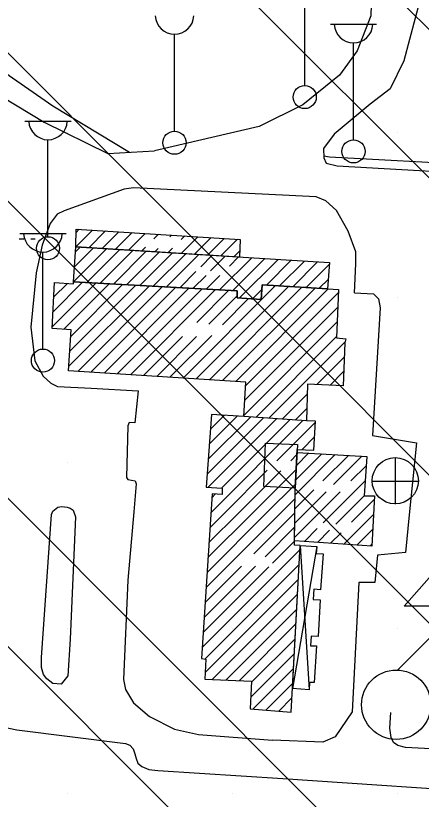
# Model space of a CAD drawing. Extents: x 417995 to 421451, y 4454518 to 4458015.
# Drawn here: x 420306.6 to 420368, y 4455769.5 to 4455888 of the extents above; entities that cross this region are included whole.
import ezdxf

# ---------------------------------------------------------------- set-up
doc = ezdxf.new("R2010")
doc.units = 0
for name, color, linetype in [('B_Resmi', 7, 'Continuous'), ('B_Sundurma', 7, 'Continuous'), ('B_Tarama', 7, 'Continuous'), ('B_Teras', 7, 'Continuous'), ('S_Cad_Sok_Lambasi', 7, 'Continuous'), ('S_Rogar_Kapagi', 7, 'Continuous'), ('S_Tek_Agac', 7, 'Continuous'), ('S_Trafo_acik_tip', 7, 'Continuous'), ('SN_TR_SIVILASMA', 7, 'Continuous'), ('TRFAT_KHA', 7, 'Continuous'), ('Yol_Kaldirim_kenari_bordurtasi', 7, 'Continuous'), ('Yol_Sose', 7, 'Continuous')]:
    doc.layers.add(name, color=color, linetype=linetype)

msp = doc.modelspace()

# ---------------------------------------------------------------- linework, layer by layer
at = {"layer": 'B_Resmi'}
for points in [[(420315.65, 4455853.07), (420315.71, 4455855.75), (420340.57, 4455854.2), (420340.47, 4455851.53)], [(420315.32, 4455847.78), (420315.65, 4455853.07), (420354.09, 4455850.68), (420353.8, 4455846.72), (420343.89, 4455847.32), (420343.76, 4455845.11), (420340.09, 4455845.36), (420340.11, 4455846.4)], [(420312.43, 4455847.67), (420315.33, 4455847.45), (420315.32, 4455847.78), (420340.11, 4455846.4), (420340.09, 4455845.36), (420343.76, 4455845.11), (420343.89, 4455847.32), (420355.46, 4455846.62), (420355.14, 4455839.32), (420356.55, 4455839.15), (420356.41, 4455838.52), (420356.14, 4455832.06), (420350.75, 4455832.3), (420350.61, 4455826.73), (420341.09, 4455827.39), (420341.39, 4455832.61), (420314.58, 4455834.31), (420314.95, 4455840.52), (420312.07, 4455840.71)], [(420341.09, 4455827.39), (420336.19, 4455827.68), (420335.43, 4455816.71), (420337.85, 4455816.55), (420337.82, 4455815.62), (420336.3, 4455815.71), (420334.71, 4455790.76), (420335.38, 4455790.67), (420335.22, 4455787.66), (420342.28, 4455787.33), (420342.07, 4455783.16), (420348.27, 4455782.66), (420349.64, 4455807.86), (420348.77, 4455807.91), (420348.89, 4455816.58), (420349.2, 4455822.41), (420351.72, 4455822.29), (420351.95, 4455826.67), (420350.61, 4455826.73)], [(420349.18, 4455821.94), (420359.76, 4455821.37), (420359.36, 4455815.42), (420360.89, 4455815.38), (420360.5, 4455807.79), (420348.78, 4455808.59), (420348.89, 4455816.58), (420349.2, 4455822.41)]]:
    msp.add_lwpolyline(points, close=True, dxfattribs=at)
at = {"layer": 'B_Sundurma'}
for p, q in [((420352.18, 4455807.73), (420348.47, 4455786.22)), ((420349.64, 4455807.86), (420351, 4455786.05))]:
    msp.add_line(p, q, dxfattribs=at)
msp.add_lwpolyline([(420349.64, 4455807.86), (420352.18, 4455807.73), (420352.09, 4455806.65), (420353.14, 4455806.63), (420352.73, 4455801.18), (420351.71, 4455801.25), (420351.62, 4455799.69), (420352.66, 4455799.65), (420352.35, 4455794.1), (420351.31, 4455794.18), (420351.19, 4455792.72), (420352.13, 4455792.68), (420351.78, 4455787.15), (420351.06, 4455787.16), (420351, 4455786.05), (420348.47, 4455786.22)], close=True, dxfattribs=at)
at = {"layer": 'B_Tarama'}
for p, q in [((420315.65, 4455853.07), (420318.19, 4455855.6)), ((420315.7, 4455855.23), (420316.19, 4455855.72)), ((420317.65, 4455852.94), (420320.18, 4455855.47)), ((420319.65, 4455852.82), (420322.18, 4455855.35)), ((420321.65, 4455852.7), (420324.18, 4455855.22)), ((420323.64, 4455852.57), (420326.17, 4455855.1)), ((420327.46, 4455854.27), (420328.17, 4455854.97)), ((420329.88, 4455854.56), (420330.17, 4455854.85)), ((420331.62, 4455854.18), (420332.16, 4455854.72)), ((420331.63, 4455852.08), (420334.16, 4455854.6)), ((420333.63, 4455851.95), (420336.15, 4455854.47)), ((420335.63, 4455851.83), (420338.15, 4455854.35)), ((420337.63, 4455851.7), (420340.15, 4455854.22)), ((420315.32, 4455847.78), (420320.32, 4455852.78)), ((420315.47, 4455850.04), (420318.33, 4455852.9)), ((420315.61, 4455852.3), (420316.33, 4455853.03)), ((420317.33, 4455847.67), (420322.32, 4455852.65)), ((420319.34, 4455847.56), (420324.32, 4455852.53)), ((420321.35, 4455847.44), (420326.32, 4455852.41)), ((420325.64, 4455852.45), (420326.21, 4455853.02)), ((420327.64, 4455852.32), (420328.12, 4455852.8)), ((420329.64, 4455852.2), (420330.31, 4455852.87)), ((420339.62, 4455851.58), (420340.5, 4455852.46)), ((420323.36, 4455847.33), (420328.31, 4455852.28)), ((420325.37, 4455847.22), (420330.31, 4455852.16)), ((420327.38, 4455847.11), (420332.31, 4455852.03)), ((420329.39, 4455847), (420334.31, 4455851.91)), ((420334.58, 4455850.06), (420336.3, 4455851.79)), ((420336.08, 4455849.44), (420338.3, 4455851.66)), ((420337.43, 4455846.55), (420342.3, 4455851.41)), ((420338.92, 4455850.16), (420340.3, 4455851.54)), ((420339.44, 4455846.44), (420344.29, 4455851.29)), ((420340.46, 4455845.33), (420346.29, 4455851.17)), ((420344.52, 4455847.28), (420348.29, 4455851.04)), ((420346.52, 4455847.16), (420350.29, 4455850.92)), ((420348.52, 4455847.04), (420352.28, 4455850.8)), ((420350.53, 4455846.92), (420354.08, 4455850.47)), ((420331.4, 4455846.89), (420333.83, 4455849.32)), ((420312.2, 4455843.2), (420316.7, 4455847.7)), ((420333.41, 4455846.78), (420335.39, 4455848.75)), ((420335.42, 4455846.66), (420337.5, 4455848.74)), ((420352.53, 4455846.8), (420353.91, 4455848.18)), ((420312.09, 4455840.96), (420318.71, 4455847.59)), ((420312.31, 4455845.43), (420314.4, 4455847.52)), ((420313.84, 4455840.59), (420320.72, 4455847.48)), ((420314.62, 4455835.01), (420326.75, 4455847.14)), ((420314.75, 4455837.27), (420324.74, 4455847.26)), ((420314.89, 4455839.52), (420322.73, 4455847.37)), ((420315.95, 4455834.22), (420328.76, 4455847.03)), ((420317.95, 4455834.1), (420330.77, 4455846.92)), ((420319.94, 4455833.97), (420332.78, 4455846.81)), ((420321.94, 4455833.84), (420334.79, 4455846.7)), ((420323.93, 4455833.72), (420336.8, 4455846.59)), ((420331.91, 4455833.21), (420345.9, 4455847.2)), ((420333.91, 4455833.09), (420347.9, 4455847.08)), ((420333.98, 4455841.64), (420338.81, 4455846.48)), ((420335.9, 4455832.96), (420349.9, 4455846.95)), ((420337.9, 4455832.83), (420351.9, 4455846.83)), ((420339.89, 4455832.71), (420353.9, 4455846.71)), ((420342.44, 4455845.2), (420343.85, 4455846.6)), ((420343.89, 4455847.31), (420343.89, 4455847.32)), ((420335.83, 4455841.37), (420340.1, 4455845.64)), ((420341.36, 4455832.05), (420355.44, 4455846.14)), ((420337.87, 4455841.29), (420341.82, 4455845.24)), ((420341.23, 4455829.8), (420355.34, 4455843.92)), ((420341.1, 4455827.55), (420355.25, 4455841.7)), ((420325.93, 4455833.59), (420331.84, 4455839.51)), ((420327.92, 4455833.47), (420333.94, 4455839.48)), ((420329.92, 4455833.34), (420336.25, 4455839.67)), ((420342.94, 4455827.26), (420355.15, 4455839.48)), ((420344.92, 4455827.13), (420356.43, 4455838.64)), ((420352.15, 4455832.24), (420356.32, 4455836.4)), ((420354.18, 4455832.15), (420356.23, 4455834.19)), ((420346.9, 4455826.99), (420350.71, 4455830.8)), ((420336.04, 4455825.49), (420338.12, 4455827.57)), ((420348.89, 4455826.85), (420350.66, 4455828.63)), ((420335.57, 4455818.65), (420344.1, 4455827.18)), ((420335.72, 4455820.93), (420342.11, 4455827.32)), ((420335.73, 4455816.69), (420346.08, 4455827.05)), ((420335.88, 4455823.21), (420340.12, 4455827.45)), ((420336.12, 4455812.84), (420350.05, 4455826.77)), ((420337.72, 4455816.56), (420348.07, 4455826.91)), ((420346.09, 4455820.69), (420351.95, 4455826.55)), ((420349.9, 4455822.38), (420351.83, 4455824.31)), ((420348.21, 4455820.69), (420349.16, 4455821.64)), ((420348.88, 4455815.56), (420354.95, 4455821.63)), ((420348.95, 4455817.76), (420352.93, 4455821.73)), ((420349.07, 4455820), (420350.92, 4455821.84)), ((420353.1, 4455817.66), (420356.96, 4455821.52)), ((420354.69, 4455817.13), (420358.97, 4455821.41)), ((420338.21, 4455812.82), (420344.66, 4455819.26)), ((420342.41, 4455812.77), (420349.04, 4455819.4)), ((420357.33, 4455817.64), (420359.67, 4455819.99)), ((420340.31, 4455812.79), (420346.71, 4455819.19)), ((420344.51, 4455812.75), (420348.92, 4455817.16)), ((420354.45, 4455812.64), (420359.52, 4455817.71)), ((420336.26, 4455815.1), (420336.84, 4455815.68)), ((420348.85, 4455813.41), (420351.72, 4455816.28)), ((420350.25, 4455812.69), (420353.56, 4455816)), ((420352.35, 4455812.67), (420355.68, 4455815.99)), ((420346.61, 4455812.73), (420348.87, 4455814.98)), ((420356.55, 4455812.62), (420359.37, 4455815.44)), ((420358.65, 4455812.6), (420360.86, 4455814.82)), ((420335.39, 4455801.51), (420346.61, 4455812.73)), ((420335.54, 4455803.77), (420344.51, 4455812.75)), ((420335.68, 4455806.04), (420342.41, 4455812.77)), ((420335.83, 4455808.31), (420340.31, 4455812.79)), ((420335.97, 4455810.57), (420338.21, 4455812.82)), ((420342.62, 4455806.61), (420348.71, 4455812.7)), ((420348.71, 4455812.7), (420348.84, 4455812.83)), ((420348.78, 4455809.1), (420352.35, 4455812.67)), ((420348.82, 4455811.25), (420350.25, 4455812.69)), ((420353.14, 4455811.33), (420354.45, 4455812.64)), ((420355.02, 4455811.1), (420356.55, 4455812.62)), ((420356.25, 4455808.08), (420360.75, 4455812.58)), ((420357.43, 4455811.39), (420358.65, 4455812.6)), ((420344.32, 4455806.19), (420348.81, 4455810.68)), ((420350.29, 4455808.49), (420352.24, 4455810.44)), ((420352.28, 4455808.35), (420354.1, 4455810.18)), ((420354.26, 4455808.22), (420355.87, 4455809.82)), ((420358.24, 4455807.95), (420360.63, 4455810.34)), ((420345.47, 4455805.22), (420348.78, 4455808.53)), ((420360.22, 4455807.81), (420360.51, 4455808.1)), ((420334.81, 4455792.44), (420349.61, 4455807.24)), ((420335.19, 4455790.7), (420349.49, 4455804.99)), ((420334.96, 4455794.71), (420344.91, 4455804.66)), ((420335.1, 4455796.98), (420342.89, 4455804.76)), ((420335.25, 4455799.24), (420340.75, 4455804.75)), ((420335.27, 4455788.66), (420349.36, 4455802.75)), ((420336.34, 4455787.61), (420349.24, 4455800.51)), ((420338.37, 4455787.51), (420349.12, 4455798.27)), ((420340.39, 4455787.42), (420349, 4455796.02)), ((420342.28, 4455787.18), (420348.88, 4455793.78)), ((420342.16, 4455784.94), (420348.76, 4455791.54)), ((420342.47, 4455783.13), (420348.63, 4455789.29)), ((420344.43, 4455782.97), (420348.51, 4455787.05)), ((420346.4, 4455782.81), (420348.39, 4455784.81))]:
    msp.add_line(p, q, dxfattribs=at)
at = {"layer": 'B_Teras'}
msp.add_lwpolyline([(420344.14, 4455816.8), (420344.37, 4455823.38), (420349.24, 4455823.16), (420348.89, 4455816.58)], close=True, dxfattribs=at)
at = {"layer": 'S_Cad_Sok_Lambasi'}
for p, q in [((420350.33, 4455877.49), (420350.33, 4455892.17)), ((420354.22, 4455886.76), (420361.22, 4455886.76)), ((420330.61, 4455870.57), (420330.61, 4455885.25)), ((420357.72, 4455869.26), (420357.72, 4455883.94)), ((420307.95, 4455872.11), (420314.95, 4455872.11)), ((420311.45, 4455854.6), (420311.45, 4455869.28)), ((420307.19, 4455855.1), (420314.19, 4455855.1)), ((420310.69, 4455837.6), (420310.69, 4455852.28))]:
    msp.add_line(p, q, dxfattribs=at)
for centre in [(420350.33, 4455875.74), (420330.61, 4455868.82), (420357.72, 4455867.51), (420311.45, 4455852.85), (420310.69, 4455835.85)]:
    msp.add_circle(centre, 1.75, dxfattribs=at)
for centre in [(420330.61, 4455888.18), (420357.72, 4455886.87), (420311.45, 4455872.21), (420310.69, 4455855.21)]:
    msp.add_arc(centre, 2.93, 183.298, 356.9072, dxfattribs=at)
at = {"layer": 'S_Rogar_Kapagi'}
for p, q in [((420364.1, 4455814.14), (420364.1, 4455821.14)), ((420360.53, 4455817.6), (420367.53, 4455817.6))]:
    msp.add_line(p, q, dxfattribs=at)
msp.add_circle((420364.05, 4455817.67), 3.5, dxfattribs=at)
at = {"layer": 'S_Tek_Agac'}
for p, q in [((420307.08, 4455854.3), (420307.78, 4455854.3)), ((420308.83, 4455854.3), (420309.53, 4455854.3))]:
    msp.add_line(p, q, dxfattribs=at)
at = {"layer": 'S_Trafo_acik_tip'}
msp.add_lwpolyline([(420364.45, 4455789.05), (420374.11, 4455798.71), (420365.4, 4455798.71), (420374.85, 4455809.38)], dxfattribs=at)
msp.add_circle((420364.19, 4455783.79), 5.25, dxfattribs=at)
at = {"layer": 'SN_TR_SIVILASMA'}
for p, q in [((421255.58, 4454999.52), (420079.94, 4456175.16)), ((421232.89, 4454999.76), (420079.94, 4456152.71)), ((421187.51, 4455000.24), (420079.94, 4456107.81)), ((421164.82, 4455000.48), (420095.66, 4456069.64)), ((421119.44, 4455000.96), (420129.33, 4455991.06)), ((421096.75, 4455001.2), (420145.11, 4455952.83))]:
    msp.add_line(p, q, dxfattribs=at)
at = {"layer": 'TRFAT_KHA'}
for p, q in [((420314.37, 4455870.38), (420314.37, 4455870.38)), ((420339.37, 4455870.38), (420339.37, 4455870.38)), ((420364.37, 4455870.38), (420364.37, 4455870.38)), ((420314.37, 4455845.38), (420314.37, 4455845.38)), ((420339.37, 4455845.38), (420339.37, 4455845.38)), ((420364.37, 4455845.38), (420364.37, 4455845.38)), ((420314.37, 4455820.38), (420314.37, 4455820.38)), ((420339.37, 4455820.38), (420339.37, 4455820.38)), ((420364.37, 4455820.38), (420364.37, 4455820.38)), ((420314.37, 4455795.38), (420314.37, 4455795.38)), ((420339.37, 4455795.38), (420339.37, 4455795.38)), ((420364.37, 4455795.38), (420364.37, 4455795.38)), ((420314.37, 4455770.38), (420314.37, 4455770.38)), ((420339.37, 4455770.38), (420339.37, 4455770.38)), ((420364.37, 4455770.38), (420364.37, 4455770.38))]:
    msp.add_line(p, q, dxfattribs=at)
at = {"layer": 'Yol_Kaldirim_kenari_bordurtasi'}
for points in [[(420293.39, 4455887.99), (420301.23, 4455881.95), (420312.17, 4455874.4), (420323.8, 4455867.38)], [(420353.23, 4455866.83), (420354.06, 4455866.68), (420376.44, 4455865.48), (420405.81, 4455863.82), (420425.85, 4455862.58), (420428.74, 4455864.43), (420429.56, 4455865.49), (420430.89, 4455886.32)]]:
    msp.add_lwpolyline(points, dxfattribs=at)
at = {"layer": 'Yol_Sose'}
for points in [[(420291.61, 4456004.85), (420289.68, 4455978.76), (420288.34, 4455947.23), (420289.29, 4455936.48), (420288.42, 4455917.93), (420287.17, 4455905.06), (420286.07, 4455897.56), (420287.25, 4455896.91), (420287.7, 4455885.92), (420287.99, 4455885.35), (420298.32, 4455879.52), (420310.87, 4455871.93), (420320.51, 4455867.21), (420327.6, 4455867.58)], [(420439.51, 4455981.71), (420437.81, 4455953.36), (420435.83, 4455929.93), (420432.45, 4455898.9), (420431.76, 4455891.15), (420428.75, 4455891.21), (420408.99, 4455892.03), (420409.5, 4455902.52), (420404.66, 4455911.06), (420399.47, 4455917.9), (420390.42, 4455925.12), (420381.9, 4455927.21), (420375.74, 4455925.45), (420368.98, 4455919.51), (420363.54, 4455913.01), (420360.71, 4455899.86), (420360.33, 4455888.03), (420358.28, 4455882.74), (420355.58, 4455879.03), (420350.07, 4455874.57), (420343.43, 4455871.29), (420327.6, 4455867.58)], [(420367.94, 4455890.97), (420365.35, 4455881.19), (420363.26, 4455877), (420360.26, 4455874.66)], [(420353.23, 4455866.52), (420353.57, 4455865.72), (420355.27, 4455865.34), (420381.93, 4455863.83), (420416.45, 4455861.91), (420426.7, 4455861.57), (420429.65, 4455863.39), (420430.7, 4455864.31), (420431.92, 4455881.04), (420432.28, 4455885.37), (420431.31, 4455886.18), (420427.5, 4455887.44), (420401.97, 4455888.89)], [(420360.26, 4455874.66), (420354.81, 4455870.1), (420353.2, 4455867.97), (420353.23, 4455866.52)], [(420357.87, 4455846.13), (420358.06, 4455850.48), (420358.06, 4455852.3), (420356.93, 4455855.42), (420355.14, 4455858.58), (420353.54, 4455860.04), (420352.08, 4455860.64), (420324.41, 4455862), (420323.01, 4455861.78), (420313.9, 4455858.53), (420312.86, 4455858.03), (420311.77, 4455856.59), (420310.55, 4455853.34), (420309.65, 4455849.12), (420308.87, 4455840.9), (420309.48, 4455835.8), (420310.73, 4455833.49), (420311.88, 4455832.45), (420312.88, 4455831.94), (420318.01, 4455831.7), (420325.1, 4455831.28), (420324.61, 4455826.44), (420323.76, 4455826.47), (420323.53, 4455826.01), (420323.32, 4455818.15), (420323.53, 4455817.87), (420324.67, 4455817.64), (420324.81, 4455817.22), (420324.44, 4455812.96)], [(420357.87, 4455846.13), (420360.77, 4455845.95), (420361.51, 4455845.22), (420361.78, 4455843.86), (420360.6, 4455824.52), (420367.24, 4455823.42), (420366.17, 4455812.52)], [(420312.19, 4455813.09), (420312.2, 4455813.1), (420312.94, 4455813.66), (420313.53, 4455813.77), (420314.36, 4455813.67), (420314.79, 4455813.51), (420315.28, 4455813.21)], [(420315.33, 4455813.06), (420315.6, 4455812.2), (420314.81, 4455793.72), (420314.44, 4455788.17), (420313.44, 4455786.91), (420312.2, 4455787.02), (420311.26, 4455787.69), (420310.75, 4455788.36), (420310.48, 4455789.41), (420310.46, 4455790.92), (420311.99, 4455812.56)], [(420311.99, 4455812.56), (420312.19, 4455813.09)], [(420315.28, 4455813.21), (420315.33, 4455813.06)], [(420324.44, 4455812.96), (420323.53, 4455802.63), (420322.91, 4455787.6)], [(420366.17, 4455812.52), (420365.61, 4455806.8), (420361.36, 4455806.41), (420360.97, 4455802.29), (420358.54, 4455802.28), (420357.53, 4455782.73), (420354.95, 4455778.93), (420353.09, 4455778.12), (420345.45, 4455778.42)], [(420426.67, 4455801.82), (420425.09, 4455779.69), (420424.88, 4455777.01), (420424.72, 4455776.43), (420424.4, 4455775.97), (420423.95, 4455775.64), (420423.39, 4455775.35), (420422.53, 4455775.07), (420412.96, 4455775.03), (420378.05, 4455776.65), (420365.58, 4455777.34), (420364.45, 4455777.61), (420363.8, 4455778.08), (420363.44, 4455778.82), (420363.24, 4455780.25), (420363.38, 4455782.62)], [(420322.91, 4455787.6), (420323.2, 4455786.08), (420324.4, 4455784.08), (420326.83, 4455782.01), (420330.63, 4455780.07), (420334.22, 4455779.27), (420345.45, 4455778.42)], [(420299.18, 4455781.56), (420306.71, 4455779.99), (420323.21, 4455777.9), (420323.84, 4455777.66), (420324.34, 4455777.11), (420324.6, 4455776.38), (420324.79, 4455775.63), (420325.07, 4455774.95), (420325.65, 4455774.42), (420326.71, 4455773.99), (420328.09, 4455773.84), (420347.02, 4455772.64), (420381.5, 4455770.32), (420409.65, 4455768.66)]]:
    msp.add_lwpolyline(points, dxfattribs=at)

doc.saveas('drawing.dxf')
